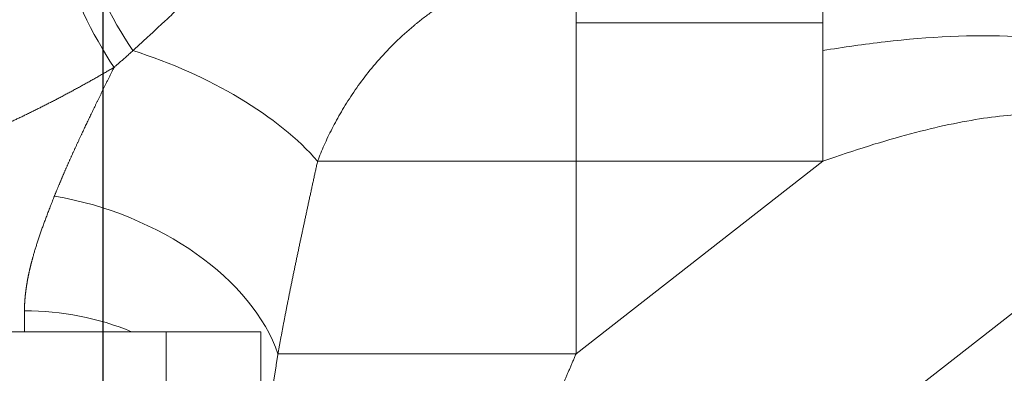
# Model space of a CAD drawing. Header units: millimetres. Extents: x 51337 to 61814, y -21781 to -12277.
# Tile 333 of 378: x 60777 to 60839, y -20607 to -20585. Entities that reach past the tile are written whole.
import ezdxf

# ---------------------------------------------------------------- set-up
doc = ezdxf.new("R2010")
doc.units = ezdxf.units.MM
doc.header["$LTSCALE"] = 0.3175
doc.layers.add('1轮廓实线层', color=7, linetype='Continuous', lineweight=18)
doc.layers.add('7标注层', color=4, linetype='Continuous', lineweight=13)
doc.styles.add('PC_TEXTSTYLE', font='ISOCP.SHX', dxfattribs={"width": 0.707, "bigfont": 'GBCBIG.SHX'})
doc.dimstyles.new('GB_LINEAR', dxfattribs={"dimtxt": 3.5, "dimasz": 3.5, "dimexe": 1, "dimexo": 0, "dimgap": 1.5, "dimtad": 1, "dimdsep": 46, "dimtxsty": 'PC_TEXTSTYLE', "dimcen": 0, "dimclrd": 256, "dimclrt": 3, "dimadec": 0, "dimazin": 2, "dimtp": 0.1, "dimtm": 0.1, "dimtfac": 0.71, "dimtdec": 3, "dimtmove": 0, "dimatfit": 3, "dimfxl": 1, "dimtfill": 1, "dimarcsym": 0})

# ---------------------------------------------------------------- blocks, each defined once
blk = doc.blocks.new('*D55')
at = {"layer": '7标注层', "color": 0, "lineweight": -2, "transparency": 16777216}
for p, q in [((60745.016, -20471.701), (60745.016, -20399.022)), ((60782.017, -20661.701), (60782.017, -20399.022))]:
    blk.add_line(p, q, dxfattribs=at)
at = {"layer": '7标注层', "lineweight": -2, "transparency": 16777216}
blk.add_line((60757.266, -20402.522), (60769.767, -20402.522), dxfattribs=at)
at = {"layer": '7标注层', "lineweight": 18, "transparency": 16777216}
for points in [[(60757.266, -20400.481), (60757.266, -20404.564), (60745.016, -20402.522)], [(60769.767, -20404.564), (60769.767, -20400.481), (60782.017, -20402.522)]]:
    blk.add_solid(points, dxfattribs=at)
at = {"layer": 'Defpoints', "color": 0, "lineweight": 18, "transparency": 16777216}
for p in [(60782.017, -20402.522), (60745.016, -20471.701), (60782.017, -20661.701)]:
    blk.add_point(p, dxfattribs=at)
at = {"layer": '7标注层', "color": 3, "transparency": 16777216, "insert": (60763.517, -20391.147), "char_height": 12.25, "attachment_point": 5, "style": 'PC_TEXTSTYLE', "bg_fill": 3, "box_fill_scale": 1.1, "bg_fill_color": 257, "bg_fill_transparency": 0}
blk.add_mtext('37', dxfattribs=at)

msp = doc.modelspace()

# ---------------------------------------------------------------- linework, layer by layer
at = {"layer": '1轮廓实线层'}
for p, q in [((60812.01597, -20593.88265), (60812.01597, -20581.38776)), ((60827.68548, -20593.88265), (60827.68548, -20581.38776)), ((60827.68548, -20585.1042), (60812.01597, -20585.1042)), ((60812.01597, -20593.88265), (60795.61593, -20593.88265)), ((60812.01597, -20606.11349), (60827.68548, -20593.88265)), ((60827.68548, -20593.88265), (60812.01597, -20593.88265)), ((60812.01597, -20593.88265), (60812.01597, -20606.11349)), ((60843.52682, -20600.54618), (60817.51603, -20620.8489)), ((60777.01597, -20604.70139), (60777.01597, -20603.37482)), ((60786.01597, -20604.70121), (60769.51597, -20604.70121)), ((60786.01597, -20638.45313), (60786.01597, -20604.70121)), ((60786.01597, -20604.70121), (60792.01597, -20604.70121)), ((60792.01597, -20604.70121), (60792.01597, -20639.89818)), ((60812.01597, -20606.11349), (60793.10217, -20606.11349))]:
    msp.add_line(p, q, dxfattribs=at)
for centre, major_axis, ratio, start_param, end_param in [((60784.21521, -20583.12282), (3.68934, -7.0985), 0.27287082, 3.14159265, 5.12071068), ((60782.70082, -20583.89079), (3.54681, -7.17078), 0.25078504, 3.14159265, 5.18164186), ((60783.31589, -20593.88265), (-14.01422, 5.34806), 0.45489116, 3.83961796, 4.84302359), ((60778.91681, -20606.11349), (-14.3336, 4.42132), 0.65094741, 3.58411087, 4.91054416), ((60777.01597, -20615.5769), (-15, 0), 0.81347218, 4.24178814, 4.71238898)]:
    msp.add_ellipse(centre, major_axis=major_axis, ratio=ratio, start_param=start_param, end_param=end_param, dxfattribs=at)
for points, knots in [([(60812.01597, -20581.38776), (60811.52298, -20581.38776), (60811.03532, -20581.41134), (60810.07321, -20581.50388), (60809.59875, -20581.57284), (60808.66522, -20581.75386), (60808.20614, -20581.86591), (60807.30521, -20582.13038), (60806.86336, -20582.28279), (60805.9984, -20582.62486), (60805.5753, -20582.81452), (60804.74906, -20583.22762), (60804.34592, -20583.45107), (60803.56055, -20583.92796), (60803.17832, -20584.18142), (60802.62115, -20584.58104), (60802.3466, -20584.78571), (60802.03345, -20585.03229), (60801.87866, -20585.15744), (60801.80172, -20585.22046), (60801.76337, -20585.25209), (60801.74421, -20585.26793), (60801.73465, -20585.27586), (60801.72986, -20585.27982), (60801.72747, -20585.2818), (60801.72628, -20585.2828), (60801.72577, -20585.28322), (60801.72542, -20585.2835), (60801.72528, -20585.28362), (60801.31408, -20585.62483), (60800.92575, -20585.97592), (60800.19266, -20586.69086), (60799.8479, -20587.05472), (60799.19964, -20587.78872), (60798.89614, -20588.15887), (60798.32775, -20588.89987), (60798.06286, -20589.27072), (60797.56882, -20590.00859), (60797.33967, -20590.3756), (60796.91417, -20591.10228), (60796.71781, -20591.46195), (60796.35496, -20592.17156), (60796.18847, -20592.52151), (60795.88256, -20593.21039), (60795.74313, -20593.54932), (60795.61593, -20593.88265)], [0, 0, 0, 0, 0.0625, 0.0625, 0.125, 0.125, 0.1875, 0.1875, 0.25, 0.25, 0.3125, 0.3125, 0.375, 0.375, 0.4375, 0.4375, 0.46875, 0.484375, 0.4921875, 0.49609375, 0.49804688, 0.49902344, 0.49951172, 0.49975586, 0.49987793, 0.49993896, 0.49996948, 0.49996948, 0.5, 0.5, 0.5625, 0.5625, 0.625, 0.625, 0.6875, 0.6875, 0.75, 0.75, 0.8125, 0.8125, 0.875, 0.875, 0.9375, 0.9375, 1, 1, 1, 1]), ([(60786.99274, -20583.99572), (60786.96115, -20584.02512), (60786.8981, -20584.08379), (60786.80383, -20584.17158), (60786.71003, -20584.25899), (60786.6167, -20584.34602), (60786.52382, -20584.43267), (60786.43138, -20584.51894), (60786.33938, -20584.60482), (60786.24781, -20584.69034), (60786.15664, -20584.77548), (60786.06588, -20584.86024), (60785.97552, -20584.94464), (60785.88554, -20585.02867), (60785.79593, -20585.11234), (60785.7067, -20585.19564), (60785.61782, -20585.27858), (60785.52928, -20585.36117), (60785.44109, -20585.44339), (60785.35323, -20585.52527), (60785.26569, -20585.60679), (60785.17846, -20585.68796), (60785.09154, -20585.76879), (60785.00492, -20585.84927), (60784.91859, -20585.92941), (60784.83254, -20586.00921), (60784.74676, -20586.08868), (60784.66125, -20586.1678), (60784.576, -20586.2466), (60784.491, -20586.32507), (60784.40625, -20586.40321), (60784.32174, -20586.48102), (60784.23745, -20586.55851), (60784.15339, -20586.63568), (60784.06955, -20586.71254), (60783.98593, -20586.78908), (60783.93022, -20586.83997), (60783.9024, -20586.86537)], [0, 0, 0, 0, 0.0304514, 0.06077548, 0.090974, 0.12104864, 0.1510011, 0.18083301, 0.210546, 0.24014166, 0.26962156, 0.29898724, 0.32824021, 0.35738197, 0.38641396, 0.41533764, 0.4441544, 0.47286564, 0.50147271, 0.52997696, 0.5583797, 0.58668221, 0.61488576, 0.6429916, 0.67100095, 0.69891499, 0.72673492, 0.75446187, 0.78209697, 0.80964135, 0.83709607, 0.86446222, 0.89174082, 0.91893291, 0.94603949, 0.97306153, 1, 1, 1, 1]), ([(60827.68545, -20586.85926), (60828.98628, -20586.64399), (60830.30082, -20586.45694), (60834.36038, -20585.99458), (60837.16509, -20585.83185), (60841.29113, -20586.04408), (60842.65569, -20586.19082), (60845.34932, -20586.72295), (60846.63495, -20587.10453), (60848.34202, -20587.87854), (60848.86274, -20588.16457), (60849.7996, -20588.79093), (60850.21963, -20589.13631), (60851.25579, -20590.19752), (60851.66997, -20590.9574), (60851.98178, -20592.38883), (60851.8879, -20593.06807), (60851.33836, -20594.26984), (60850.87977, -20594.80683), (60849.32724, -20596.01866), (60848.06504, -20596.57085), (60846.57411, -20596.99624)], [0, 0, 0, 0, 0.09154988, 0.09154988, 0.28107382, 0.28107382, 0.37583579, 0.37583579, 0.47059776, 0.47059776, 0.51797874, 0.51797874, 0.56535972, 0.56535972, 0.66012169, 0.66012169, 0.75488366, 0.75488366, 0.84964563, 0.84964563, 1, 1, 1, 1]), ([(60783.9024, -20586.86537), (60783.86721, -20586.8971), (60783.7976, -20586.95987), (60783.69412, -20587.05274), (60783.59282, -20587.14334), (60783.49369, -20587.23168), (60783.39676, -20587.31776), (60783.30203, -20587.40161), (60783.20953, -20587.48322), (60783.11925, -20587.5626), (60783.03121, -20587.63977), (60782.94542, -20587.71473), (60782.86188, -20587.78748), (60782.78063, -20587.85804), (60782.72715, -20587.9043), (60782.70082, -20587.92708)], [0, 0, 0, 0, 0.08873861, 0.17551263, 0.26032105, 0.34316273, 0.42403643, 0.50294079, 0.57987438, 0.65483565, 0.72782303, 0.79883487, 0.86786947, 0.9349251, 1, 1, 1, 1]), ([(60782.70082, -20587.9269), (60782.66009, -20587.95086), (60782.57868, -20587.99874), (60782.45648, -20588.07025), (60782.3343, -20588.14149), (60782.21212, -20588.21244), (60782.08995, -20588.2831), (60781.96779, -20588.35347), (60781.84564, -20588.42356), (60781.72349, -20588.49336), (60781.60136, -20588.56287), (60781.47923, -20588.6321), (60781.35711, -20588.70104), (60781.235, -20588.7697), (60781.1129, -20588.83807), (60780.99081, -20588.90616), (60780.86872, -20588.97397), (60780.74664, -20589.04149), (60780.62457, -20589.10874), (60780.50251, -20589.1757), (60780.38046, -20589.24237), (60780.25842, -20589.30877), (60780.13638, -20589.37489), (60780.01435, -20589.44073), (60779.89233, -20589.50629), (60779.77032, -20589.57156), (60779.64832, -20589.63657), (60779.52632, -20589.70129), (60779.40434, -20589.76573), (60779.28236, -20589.8299), (60779.16039, -20589.89379), (60779.03843, -20589.95741), (60778.91647, -20590.02075), (60778.79453, -20590.08381), (60778.67259, -20590.1466), (60778.55066, -20590.20912), (60778.42874, -20590.27136), (60778.30683, -20590.33333), (60778.18493, -20590.39502), (60778.06303, -20590.45645), (60777.94115, -20590.5176), (60777.81927, -20590.57848), (60777.6974, -20590.63909), (60777.57553, -20590.69943), (60777.45368, -20590.7595), (60777.33184, -20590.8193), (60777.21, -20590.87883), (60777.08817, -20590.93809), (60776.96635, -20590.99709), (60776.84454, -20591.05582), (60776.72273, -20591.11428), (60776.60094, -20591.17247), (60776.47915, -20591.2304), (60776.35737, -20591.28807), (60776.2356, -20591.34547), (60776.11383, -20591.4026), (60775.99208, -20591.45947), (60775.87033, -20591.51608), (60775.7486, -20591.57243), (60775.62687, -20591.62851), (60775.50514, -20591.68433), (60775.38343, -20591.73989), (60775.26173, -20591.79519), (60775.14003, -20591.85023), (60775.01834, -20591.90501), (60774.89666, -20591.95952), (60774.77499, -20592.01379), (60774.65333, -20592.06779), (60774.53167, -20592.12153), (60774.41002, -20592.17502), (60774.28839, -20592.22825), (60774.16676, -20592.28122), (60774.04513, -20592.33394), (60773.92352, -20592.3864), (60773.80191, -20592.43861), (60773.68032, -20592.49057), (60773.55873, -20592.54227), (60773.43715, -20592.59371), (60773.31558, -20592.64491), (60773.19401, -20592.69585), (60773.07246, -20592.74654), (60772.95091, -20592.79698), (60772.82937, -20592.84717), (60772.70784, -20592.8971), (60772.58632, -20592.94679), (60772.4648, -20592.99623), (60772.34329, -20593.04542), (60772.2218, -20593.09436), (60772.10031, -20593.14305), (60771.97883, -20593.1915), (60771.85735, -20593.2397), (60771.73589, -20593.28765), (60771.61443, -20593.33536), (60771.49298, -20593.38282), (60771.37154, -20593.43004), (60771.25011, -20593.47701), (60771.12869, -20593.52374), (60771.00727, -20593.57022), (60770.88587, -20593.61646), (60770.76447, -20593.66246), (60770.64308, -20593.70822), (60770.5217, -20593.75374), (60770.40032, -20593.79901), (60770.27896, -20593.84405), (60770.1576, -20593.88885), (60770.03625, -20593.9334), (60769.91491, -20593.97772), (60769.79358, -20594.0218), (60769.67226, -20594.06564), (60769.55094, -20594.10924), (60769.42963, -20594.1526), (60769.30833, -20594.19573), (60769.18704, -20594.23863), (60769.06576, -20594.28128), (60768.94449, -20594.32371), (60768.82322, -20594.36589), (60768.70196, -20594.40785), (60768.58071, -20594.44957), (60768.45947, -20594.49105), (60768.33824, -20594.53231), (60768.21702, -20594.57333), (60768.0958, -20594.61412), (60767.97459, -20594.65468), (60767.85339, -20594.695), (60767.7322, -20594.7351), (60767.61102, -20594.77497), (60767.48984, -20594.81461), (60767.36868, -20594.85402), (60767.24752, -20594.8932), (60767.12637, -20594.93215), (60767.00523, -20594.97087), (60766.88409, -20595.00937), (60766.76297, -20595.04765), (60766.68218, -20595.07299), (60766.6418, -20595.08566)], [0, 0, 0, 0, 0.0080619, 0.01611563, 0.02416121, 0.03219866, 0.04022798, 0.04824919, 0.05626232, 0.06426737, 0.07226436, 0.08025331, 0.08823424, 0.09620715, 0.10417207, 0.11212902, 0.120078, 0.12801903, 0.13595214, 0.14387733, 0.15179463, 0.15970405, 0.1676056, 0.17549931, 0.18338519, 0.19126325, 0.19913352, 0.206996, 0.21485072, 0.2226977, 0.23053694, 0.23836848, 0.24619231, 0.25400847, 0.26181697, 0.26961782, 0.27741105, 0.28519666, 0.29297468, 0.30074513, 0.30850801, 0.31626336, 0.32401119, 0.3317515, 0.33948433, 0.34720969, 0.3549276, 0.36263807, 0.37034113, 0.37803678, 0.38572506, 0.39340597, 0.40107953, 0.40874577, 0.4164047, 0.42405633, 0.4317007, 0.43933781, 0.44696768, 0.45459034, 0.46220579, 0.46981407, 0.47741518, 0.48500915, 0.49259599, 0.50017573, 0.50774837, 0.51531395, 0.52287248, 0.53042398, 0.53796846, 0.54550595, 0.55303647, 0.56056003, 0.56807666, 0.57558637, 0.58308918, 0.59058511, 0.59807418, 0.60555642, 0.61303183, 0.62050045, 0.62796228, 0.63541735, 0.64286568, 0.65030729, 0.65774219, 0.66517042, 0.67259198, 0.6800069, 0.68741519, 0.69481689, 0.702212, 0.70960055, 0.71698256, 0.72435804, 0.73172703, 0.73908953, 0.74644558, 0.75379518, 0.76113837, 0.76847516, 0.77580557, 0.78312962, 0.79044733, 0.79775873, 0.80506384, 0.81236267, 0.81965525, 0.82694159, 0.83422173, 0.84149567, 0.84876345, 0.85602508, 0.86328059, 0.87052999, 0.8777733, 0.88501056, 0.89224178, 0.89946697, 0.90668617, 0.9138994, 0.92110667, 0.92830801, 0.93550344, 0.94269298, 0.94987666, 0.95705449, 0.9642265, 0.97139271, 0.97855314, 0.98570782, 0.99285677, 1, 1, 1, 1]), ([(60778.91681, -20596.09527), (60778.92592, -20596.07259), (60778.94415, -20596.02718), (60778.97171, -20595.95888), (60778.99948, -20595.89031), (60779.02748, -20595.82148), (60779.05569, -20595.75238), (60779.08411, -20595.68302), (60779.11276, -20595.61339), (60779.14162, -20595.5435), (60779.17069, -20595.47334), (60779.19999, -20595.40291), (60779.2295, -20595.33221), (60779.25923, -20595.26125), (60779.28918, -20595.19001), (60779.31935, -20595.11851), (60779.34973, -20595.04674), (60779.38033, -20594.97469), (60779.41114, -20594.90238), (60779.44218, -20594.82979), (60779.47343, -20594.75693), (60779.5049, -20594.6838), (60779.53658, -20594.6104), (60779.56849, -20594.53673), (60779.60061, -20594.46278), (60779.63294, -20594.38855), (60779.6655, -20594.31405), (60779.69827, -20594.23928), (60779.73126, -20594.16423), (60779.76447, -20594.0889), (60779.79789, -20594.0133), (60779.83153, -20593.93742), (60779.86539, -20593.86126), (60779.89947, -20593.78483), (60779.93376, -20593.70812), (60779.96827, -20593.63112), (60780.003, -20593.55385), (60780.03795, -20593.4763), (60780.07311, -20593.39847), (60780.10849, -20593.32036), (60780.14409, -20593.24196), (60780.1799, -20593.16329), (60780.21593, -20593.08433), (60780.25218, -20593.00509), (60780.28865, -20592.92557), (60780.32533, -20592.84577), (60780.36223, -20592.76568), (60780.39935, -20592.6853), (60780.43669, -20592.60465), (60780.47424, -20592.52371), (60780.51201, -20592.44248), (60780.55, -20592.36097), (60780.5882, -20592.27917), (60780.62662, -20592.19708), (60780.67383, -20592.09645), (60780.73015, -20591.97674), (60780.79594, -20591.83739), (60780.86283, -20591.69622), (60780.93079, -20591.55323), (60780.99985, -20591.40839), (60781.06999, -20591.26172), (60781.14122, -20591.11318), (60781.21354, -20590.96279), (60781.28694, -20590.81052), (60781.36143, -20590.65636), (60781.437, -20590.50032), (60781.51367, -20590.34237), (60781.59142, -20590.18251), (60781.67025, -20590.02073), (60781.75017, -20589.85703), (60781.83118, -20589.69138), (60781.91328, -20589.52379), (60781.99646, -20589.35425), (60782.08073, -20589.18274), (60782.16609, -20589.00925), (60782.25253, -20588.83378), (60782.34006, -20588.65633), (60782.42868, -20588.47687), (60782.51838, -20588.2954), (60782.60916, -20588.11194), (60782.67017, -20587.98876), (60782.70082, -20587.9269)], [0, 0, 0, 0, 0.00881472, 0.01765325, 0.02651561, 0.03540184, 0.04431194, 0.05324594, 0.06220387, 0.07118573, 0.08019156, 0.08922137, 0.09827518, 0.10735302, 0.1164549, 0.12558084, 0.13473086, 0.14390499, 0.15310323, 0.16232562, 0.17157216, 0.18084288, 0.1901378, 0.19945694, 0.2088003, 0.21816792, 0.22755981, 0.23697599, 0.24641647, 0.25588128, 0.26537042, 0.27488393, 0.28442181, 0.29398408, 0.30357077, 0.31318188, 0.32281743, 0.33247744, 0.34216193, 0.35187092, 0.36160441, 0.37136243, 0.38114499, 0.3909521, 0.40078379, 0.41064007, 0.42052096, 0.43042646, 0.4403566, 0.45031139, 0.46029085, 0.47029498, 0.48032381, 0.49037735, 0.50045562, 0.51726088, 0.53425832, 0.55144801, 0.56883002, 0.58640441, 0.60417125, 0.62213058, 0.64028247, 0.65862698, 0.67716415, 0.69589405, 0.71481671, 0.7339322, 0.75324055, 0.77274181, 0.79243604, 0.81232327, 0.83240354, 0.85267689, 0.87314338, 0.89380302, 0.91465587, 0.93570196, 0.95694132, 0.97837399, 1, 1, 1, 1]), ([(60843.52682, -20600.54618), (60843.83757, -20600.30362), (60844.12622, -20600.05953), (60844.66068, -20599.57001), (60844.90649, -20599.32458), (60845.35666, -20598.83415), (60845.76537, -20598.34416), (60846.25835, -20597.61598), (60846.63555, -20596.9001), (60846.90124, -20596.202), (60847.05962, -20595.52707), (60847.09641, -20595.09605), (60847.10195, -20594.46627), (60847.0395, -20594.06877), (60846.79213, -20593.33105), (60846.60722, -20592.99084), (60846.12365, -20592.3789), (60845.825, -20592.10717), (60845.29737, -20591.75816), (60845.10821, -20591.65157), (60844.80516, -20591.50712), (60844.6488, -20591.43875), (60844.45807, -20591.36589), (60844.36063, -20591.33121), (60844.3114, -20591.3143), (60844.28666, -20591.30596), (60844.27426, -20591.30182), (60844.26805, -20591.29976), (60844.26494, -20591.29872), (60844.26338, -20591.29821), (60844.26272, -20591.29799), (60844.26227, -20591.29784), (60844.26201, -20591.29775), (60843.89591, -20591.1766), (60843.079, -20590.98665), (60841.60313, -20590.86444), (60839.88126, -20590.9107), (60838.57218, -20591.05751), (60836.48972, -20591.36728), (60834.943, -20591.69328), (60831.54248, -20592.59672), (60829.68867, -20593.17416), (60827.68548, -20593.88265)], [0, 0, 0, 0, 0.03125, 0.03125, 0.0625, 0.0625, 0.09375, 0.125, 0.15625, 0.1875, 0.21875, 0.25, 0.25, 0.3125, 0.3125, 0.375, 0.375, 0.4375, 0.4375, 0.46875, 0.46875, 0.484375, 0.4921875, 0.49609375, 0.49804688, 0.49902344, 0.49951172, 0.49975586, 0.49987793, 0.49993896, 0.49996948, 0.49996948, 0.5, 0.5, 0.5625, 0.625, 0.6875, 0.75, 0.75, 0.875, 0.875, 1, 1, 1, 1]), ([(60795.61593, -20593.88265), (60795.60592, -20593.92853), (60795.58592, -20594.02025), (60795.55596, -20594.15766), (60795.52604, -20594.29486), (60795.49618, -20594.43184), (60795.46636, -20594.56861), (60795.4366, -20594.70517), (60795.40689, -20594.84151), (60795.37724, -20594.97763), (60795.34764, -20595.11354), (60795.3181, -20595.24923), (60795.28861, -20595.38471), (60795.25918, -20595.51997), (60795.22981, -20595.65502), (60795.2005, -20595.78985), (60795.17125, -20595.92447), (60795.14206, -20596.05887), (60795.11294, -20596.19306), (60795.08388, -20596.32703), (60795.05489, -20596.46079), (60795.02596, -20596.59433), (60794.99709, -20596.72765), (60794.9683, -20596.86076), (60794.93957, -20596.99366), (60794.91092, -20597.12633), (60794.88233, -20597.2588), (60794.85382, -20597.39105), (60794.82538, -20597.52308), (60794.79702, -20597.6549), (60794.76873, -20597.7865), (60794.74051, -20597.91789), (60794.71238, -20598.04906), (60794.68432, -20598.18002), (60794.65634, -20598.31076), (60794.62844, -20598.44129), (60794.60063, -20598.5716), (60794.57289, -20598.70169), (60794.54524, -20598.83157), (60794.51768, -20598.96124), (60794.4902, -20599.09069), (60794.4628, -20599.21992), (60794.4355, -20599.34894), (60794.40828, -20599.47775), (60794.38116, -20599.60634), (60794.35412, -20599.73471), (60794.32718, -20599.86287), (60794.30033, -20599.99081), (60794.27358, -20600.11854), (60794.24692, -20600.24605), (60794.22036, -20600.37335), (60794.19389, -20600.50043), (60794.16753, -20600.6273), (60794.14126, -20600.75395), (60794.1151, -20600.88038), (60794.08904, -20601.0066), (60794.06308, -20601.13261), (60794.03723, -20601.2584), (60794.01148, -20601.38397), (60793.98584, -20601.50933), (60793.9603, -20601.63448), (60793.93488, -20601.75941), (60793.90957, -20601.88412), (60793.88436, -20602.00862), (60793.85927, -20602.1329), (60793.8343, -20602.25697), (60793.80944, -20602.38082), (60793.78469, -20602.50446), (60793.76006, -20602.62788), (60793.73555, -20602.75109), (60793.71116, -20602.87408), (60793.6869, -20602.99685), (60793.66275, -20603.11942), (60793.63872, -20603.24176), (60793.61482, -20603.36389), (60793.59105, -20603.48581), (60793.5674, -20603.60751), (60793.54388, -20603.72899), (60793.52049, -20603.85026), (60793.49723, -20603.97131), (60793.4741, -20604.09215), (60793.4511, -20604.21277), (60793.42824, -20604.33318), (60793.40551, -20604.45337), (60793.38291, -20604.57335), (60793.36046, -20604.69311), (60793.33814, -20604.81266), (60793.31596, -20604.93199), (60793.29393, -20605.05111), (60793.27204, -20605.17001), (60793.25028, -20605.28869), (60793.22868, -20605.40716), (60793.20722, -20605.52542), (60793.18591, -20605.64346), (60793.16474, -20605.76128), (60793.14373, -20605.87889), (60793.12286, -20605.99629), (60793.10906, -20606.07443), (60793.10217, -20606.11349)], [0, 0, 0, 0, 0.01095485, 0.02189779, 0.03282884, 0.04374802, 0.05465534, 0.06555081, 0.07643446, 0.08730631, 0.09816637, 0.10901466, 0.11985119, 0.13067599, 0.14148907, 0.15229045, 0.16308015, 0.17385818, 0.18462457, 0.19537933, 0.20612248, 0.21685403, 0.22757401, 0.23828244, 0.24897932, 0.25966469, 0.27033855, 0.28100093, 0.29165185, 0.30229132, 0.31291937, 0.323536, 0.33414125, 0.34473513, 0.35531765, 0.36588884, 0.37644872, 0.3869973, 0.3975346, 0.40806065, 0.41857546, 0.42907905, 0.43957145, 0.45005266, 0.46052271, 0.47098163, 0.48142942, 0.49186611, 0.50229172, 0.51270627, 0.52310977, 0.53350226, 0.54388374, 0.55425424, 0.56461377, 0.57496237, 0.58530005, 0.59562682, 0.60594271, 0.61624775, 0.62654194, 0.63682531, 0.64709789, 0.65735968, 0.66761072, 0.67785103, 0.68808062, 0.69829951, 0.70850773, 0.7187053, 0.72889223, 0.73906856, 0.7492343, 0.75938947, 0.76953409, 0.77966819, 0.78979179, 0.7999049, 0.81000756, 0.82009977, 0.83018157, 0.84025298, 0.85031402, 0.8603647, 0.87040506, 0.88043511, 0.89045487, 0.90046438, 0.91046364, 0.92045269, 0.93043155, 0.94040023, 0.95035877, 0.96030717, 0.97024548, 0.9801737, 0.99009187, 1, 1, 1, 1]), ([(60777.01597, -20603.37482), (60777.01599, -20603.36126), (60777.01603, -20603.33412), (60777.01633, -20603.29328), (60777.01682, -20603.25231), (60777.0175, -20603.21119), (60777.01838, -20603.16993), (60777.01946, -20603.12853), (60777.02073, -20603.08699), (60777.02219, -20603.0453), (60777.02385, -20603.00346), (60777.02571, -20602.96149), (60777.02776, -20602.91937), (60777.03001, -20602.8771), (60777.03245, -20602.83469), (60777.03508, -20602.79213), (60777.03792, -20602.74943), (60777.04094, -20602.70659), (60777.04417, -20602.66359), (60777.04759, -20602.62046), (60777.0512, -20602.57717), (60777.05501, -20602.53374), (60777.05901, -20602.49016), (60777.06321, -20602.44643), (60777.06761, -20602.40256), (60777.0722, -20602.35854), (60777.07698, -20602.31437), (60777.08196, -20602.27005), (60777.08714, -20602.22558), (60777.09251, -20602.18097), (60777.09808, -20602.1362), (60777.10384, -20602.09128), (60777.10979, -20602.04622), (60777.11595, -20602.001), (60777.1223, -20601.95564), (60777.12884, -20601.91012), (60777.13558, -20601.86446), (60777.14251, -20601.81864), (60777.14964, -20601.77267), (60777.15696, -20601.72655), (60777.16448, -20601.68028), (60777.1722, -20601.63385), (60777.18011, -20601.58727), (60777.18821, -20601.54054), (60777.19652, -20601.49366), (60777.20501, -20601.44662), (60777.2137, -20601.39943), (60777.22259, -20601.35209), (60777.23167, -20601.30459), (60777.24095, -20601.25693), (60777.25042, -20601.20913), (60777.26009, -20601.16116), (60777.26996, -20601.11305), (60777.28001, -20601.06477), (60777.29027, -20601.01634), (60777.30072, -20600.96776), (60777.31136, -20600.91902), (60777.3222, -20600.87012), (60777.33324, -20600.82107), (60777.34447, -20600.77186), (60777.35589, -20600.72249), (60777.36752, -20600.67296), (60777.37933, -20600.62328), (60777.39134, -20600.57344), (60777.40355, -20600.52344), (60777.41595, -20600.47328), (60777.42855, -20600.42296), (60777.44135, -20600.37249), (60777.45433, -20600.32185), (60777.46752, -20600.27106), (60777.4809, -20600.2201), (60777.49447, -20600.16899), (60777.50824, -20600.11771), (60777.52221, -20600.06628), (60777.53637, -20600.01468), (60777.55072, -20599.96293), (60777.5706, -20599.89201), (60777.59639, -20599.80145), (60777.62862, -20599.69073), (60777.66195, -20599.5785), (60777.69638, -20599.46474), (60777.73193, -20599.34946), (60777.76858, -20599.23264), (60777.80633, -20599.11426), (60777.8452, -20598.99433), (60777.88517, -20598.87281), (60777.92624, -20598.74972), (60777.96842, -20598.62502), (60778.01171, -20598.49872), (60778.05611, -20598.3708), (60778.10161, -20598.24126), (60778.14821, -20598.11007), (60778.19593, -20597.97723), (60778.24475, -20597.84272), (60778.29468, -20597.70654), (60778.34571, -20597.56868), (60778.39785, -20597.42912), (60778.4511, -20597.28785), (60778.50545, -20597.14487), (60778.56091, -20597.00015), (60778.61747, -20596.85369), (60778.67515, -20596.70548), (60778.73392, -20596.55551), (60778.79381, -20596.40376), (60778.85477, -20596.25025), (60778.89607, -20596.14708), (60778.91681, -20596.09527)], [0, 0, 0, 0, 0.00627356, 0.01255675, 0.01884962, 0.02515221, 0.03146458, 0.03778677, 0.04411884, 0.05046082, 0.05681277, 0.06317473, 0.06954676, 0.07592889, 0.08232117, 0.08872365, 0.09513638, 0.1015594, 0.10799275, 0.11443649, 0.12089065, 0.12735529, 0.13383045, 0.14031616, 0.14681248, 0.15331945, 0.15983712, 0.16636552, 0.1729047, 0.17945471, 0.18601558, 0.19258736, 0.1991701, 0.20576383, 0.21236859, 0.21898444, 0.2256114, 0.23224953, 0.23889885, 0.24555943, 0.25223129, 0.25891447, 0.26560902, 0.27231497, 0.27903238, 0.28576126, 0.29250168, 0.29925366, 0.30601724, 0.31279247, 0.31957938, 0.32637801, 0.3331884, 0.34001059, 0.34684461, 0.35369051, 0.36054832, 0.36741807, 0.37429982, 0.38119358, 0.38809941, 0.39501733, 0.40194738, 0.40888961, 0.41584404, 0.42281071, 0.42978966, 0.43678092, 0.44378453, 0.45080052, 0.45782893, 0.46486979, 0.47192314, 0.47898901, 0.48606743, 0.49315845, 0.50026209, 0.51517642, 0.53025395, 0.54549499, 0.56089987, 0.57646887, 0.59220228, 0.60810039, 0.62416347, 0.64039178, 0.65678557, 0.67334509, 0.69007058, 0.70696229, 0.72402042, 0.7412452, 0.75863685, 0.77619558, 0.79392157, 0.81181504, 0.82987617, 0.84810514, 0.86650214, 0.88506734, 0.90380091, 0.92270302, 0.94177383, 0.9610135, 0.98042217, 1, 1, 1, 1]), ([(60793.10217, -20606.11349), (60793.09518, -20606.15747), (60793.08121, -20606.24532), (60793.06033, -20606.37679), (60793.03953, -20606.50781), (60793.01883, -20606.63836), (60792.99822, -20606.76845), (60792.97772, -20606.89808), (60792.95732, -20607.02724), (60792.93703, -20607.15593), (60792.91686, -20607.28415), (60792.8968, -20607.4119), (60792.87686, -20607.53919), (60792.85706, -20607.66599), (60792.83738, -20607.79233), (60792.81783, -20607.91818), (60792.79843, -20608.04357), (60792.77917, -20608.16847), (60792.76005, -20608.29289), (60792.74108, -20608.41683), (60792.72227, -20608.54029), (60792.70362, -20608.66327), (60792.68513, -20608.78576), (60792.66681, -20608.90776), (60792.64865, -20609.02928), (60792.63067, -20609.1503), (60792.61287, -20609.27084), (60792.59526, -20609.39089), (60792.57782, -20609.51044), (60792.56058, -20609.6295), (60792.54354, -20609.74806), (60792.52669, -20609.86612), (60792.51004, -20609.98369), (60792.4936, -20610.10075), (60792.47737, -20610.21732), (60792.46135, -20610.33338), (60792.44555, -20610.44894), (60792.42997, -20610.56399), (60792.41462, -20610.67854), (60792.39949, -20610.79257), (60792.3846, -20610.9061), (60792.36417, -20611.06371), (60792.34896, -20611.18323), (60792.33871, -20611.26502)], [0, 0, 0, 0, 0.02509607, 0.05012351, 0.07508233, 0.09997258, 0.12479429, 0.1495475, 0.17423226, 0.19884861, 0.22339661, 0.24787632, 0.2722878, 0.29663112, 0.32090635, 0.34511356, 0.36925284, 0.39332426, 0.41732793, 0.44126392, 0.46513234, 0.48893328, 0.51266685, 0.53633316, 0.55993232, 0.58346445, 0.60692967, 0.63032809, 0.65365986, 0.6769251, 0.70012395, 0.72325654, 0.74632303, 0.76932356, 0.79225829, 0.81512736, 0.83793094, 0.86066919, 0.88334228, 0.90595039, 0.92849368, 0.95097234, 1, 1, 1, 1]), ([(60812.01597, -20606.11349), (60811.99978, -20606.15118), (60811.96751, -20606.22627), (60811.9193, -20606.33847), (60811.87147, -20606.4498), (60811.82402, -20606.56027), (60811.77695, -20606.66986), (60811.73025, -20606.77858), (60811.68394, -20606.88643), (60811.638, -20606.99341), (60811.59245, -20607.09952), (60811.54726, -20607.20475), (60811.50246, -20607.30911), (60811.45803, -20607.41259), (60811.41398, -20607.5152), (60811.3703, -20607.61693), (60811.327, -20607.71779), (60811.28407, -20607.81778), (60811.24152, -20607.91689), (60811.19935, -20608.01512), (60811.15755, -20608.11247), (60811.11612, -20608.20895), (60811.07507, -20608.30456), (60811.03439, -20608.39928), (60810.99409, -20608.49313), (60810.95416, -20608.5861), (60810.9146, -20608.6782), (60810.87542, -20608.76941), (60810.83661, -20608.85975), (60810.79818, -20608.94921), (60810.76012, -20609.0378), (60810.72243, -20609.1255), (60810.68512, -20609.21233), (60810.64818, -20609.29828), (60810.61161, -20609.38336), (60810.57542, -20609.46755), (60810.5396, -20609.55087), (60810.50415, -20609.63331), (60810.46908, -20609.71488), (60810.43439, -20609.79556), (60810.40006, -20609.87537), (60810.36611, -20609.9543), (60810.33254, -20610.03236), (60810.29934, -20610.10954), (60810.26652, -20610.18584), (60810.23406, -20610.26127), (60810.20199, -20610.33582), (60810.17029, -20610.40949), (60810.13896, -20610.48229), (60810.10801, -20610.55422), (60810.07744, -20610.62526), (60810.04724, -20610.69544), (60810.01741, -20610.76473), (60809.98797, -20610.83316), (60809.9589, -20610.90071), (60809.9302, -20610.96738), (60809.90188, -20611.03318), (60809.87394, -20611.09811), (60809.84638, -20611.16216), (60809.81919, -20611.22534), (60809.79238, -20611.28765), (60809.76595, -20611.34909), (60809.7399, -20611.40965), (60809.71422, -20611.46935), (60809.68893, -20611.52817), (60809.66401, -20611.58612), (60809.63947, -20611.6432), (60809.50026, -20611.9671), (60809.25062, -20612.54813), (60808.89503, -20613.37587), (60808.55235, -20614.17345), (60808.22255, -20614.94084), (60807.90562, -20615.67805), (60807.60159, -20616.38511), (60807.31235, -20617.05795), (60807.12473, -20617.49456), (60807.03397, -20617.7058)], [0, 0, 0, 0, 0.00968626, 0.01929791, 0.02883496, 0.03829741, 0.04768524, 0.05699848, 0.0662371, 0.07540113, 0.08449054, 0.09350535, 0.10244556, 0.11131116, 0.12010215, 0.12881854, 0.13746033, 0.14602751, 0.15452008, 0.16293805, 0.17128141, 0.17955017, 0.18774433, 0.19586388, 0.20390882, 0.21187917, 0.2197749, 0.22759603, 0.23534256, 0.24301448, 0.2506118, 0.25813452, 0.26558263, 0.27295614, 0.28025504, 0.28747934, 0.29462903, 0.30170413, 0.30870461, 0.3156305, 0.32248178, 0.32925846, 0.33596053, 0.342588, 0.34914087, 0.35561914, 0.3620228, 0.36835186, 0.37460632, 0.38078618, 0.38689143, 0.39292209, 0.39887814, 0.40475959, 0.41056643, 0.41629868, 0.42195632, 0.42753937, 0.43304781, 0.43848165, 0.44384089, 0.44912554, 0.45433558, 0.45947102, 0.46453186, 0.46951811, 0.47442975, 0.4792668, 0.55313727, 0.62453676, 0.69346597, 0.75992568, 0.82391677, 0.88544022, 0.94449713, 1, 1, 1, 1])]:
    msp.add_open_spline(points, degree=3, knots=knots, dxfattribs=at)

# ---------------------------------------------------------------- next in the draw order: dimensions: what is measured, and where the dimension line sits
at = {"layer": '7标注层'}
dim = msp.add_linear_dim(base=(60782.01704, -20402.52223), p1=(60745.01597, -20471.70121), p2=(60782.01704, -20661.70121), dimstyle='GB_LINEAR', override={"dimscale": 3.5, "dimgap": 1.5, "dimtad": 1, "dimjust": 0, "dimdec": 2, "dimlfac": 1, "dimse1": 0, "dimse2": 0, "dimsd1": 0, "dimsd2": 0, "dimclrd": 256, "dimclre": 0, "dimtofl": 1}, dxfattribs=at)
dim.commit()
dim.dimension.update_dxf_attribs({"geometry": '*D55', "text_midpoint": (60763.51651, -20391.14723)})

doc.saveas('drawing.dxf')
